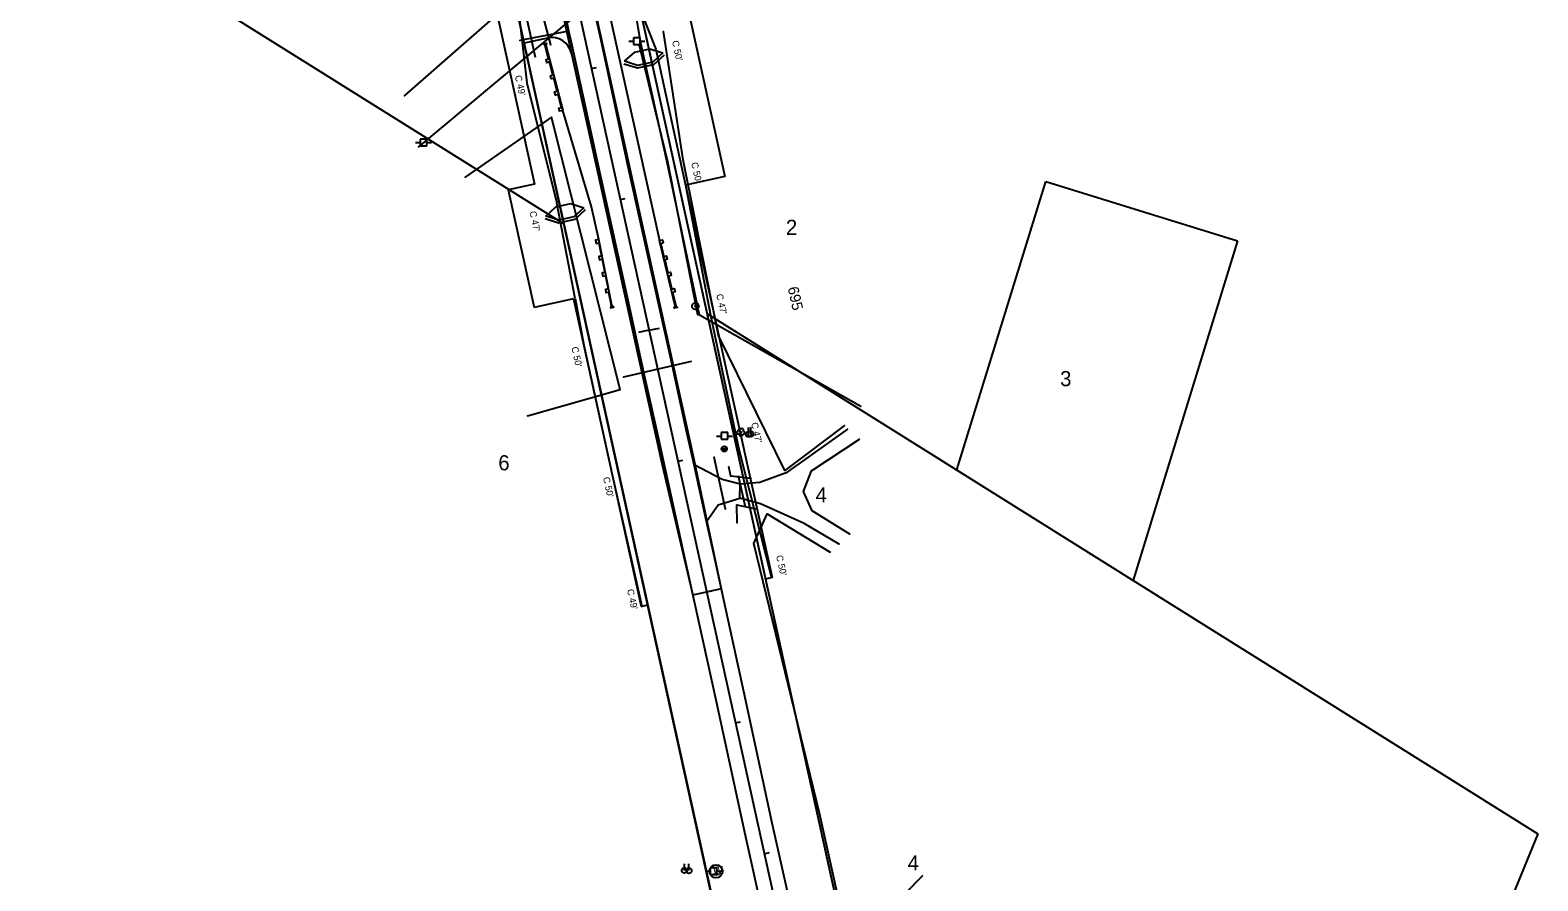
# Model space of a CAD drawing. Extents: x 2519952 to 2531965, y 848341 to 887632.
# Drawn here: x 2526850 to 2527975, y 856686 to 857321 of the extents above; entities that cross this region are included whole.
import ezdxf

# ---------------------------------------------------------------- set-up
doc = ezdxf.new("R2010")
doc.units = 0
for name, color, linetype in [('RD_EX_DR_Pipe', 7, 'Continuous'), ('RD_EX_Driveway', 7, 'Continuous'), ('RD_EX_DV_Prop', 7, 'Continuous'), ('RD_EX_DV_PropPin', 7, 'Continuous'), ('RD_EX_DV_TX_Prop', 7, 'Continuous'), ('RD_EX_Fence_Other', 7, 'Continuous'), ('RD_EX_Road', 7, 'Continuous'), ('RD_EX_RW', 7, 'Continuous'), ('RD_EX_UT', 7, 'Continuous'), ('RD_EX_VEG', 7, 'Continuous'), ('RD_HC_Cl', 7, 'Continuous'), ('RD_HC_Data_Tic', 7, 'Continuous'), ('RD_HC_TX_Sta50', 7, 'Continuous'), ('RD_PD_CstnLmt', 7, 'Continuous'), ('RD_PD_DR_ErosCtrl', 7, 'Continuous'), ('RD_PD_DR_Pipe', 7, 'Continuous'), ('RD_PD_Driveway', 7, 'Continuous'), ('RD_PD_Final_TrvlWay', 7, 'Continuous'), ('RD_PD_GR', 7, 'Continuous'), ('RD_PD_RW', 7, 'Continuous'), ('RD_PD_TX_CstnLmt', 7, 'Continuous'), ('RD_SMD_Locator', 7, 'Continuous')]:
    doc.layers.add(name, color=color, linetype=linetype)

# ---------------------------------------------------------------- blocks, each defined once
blk = doc.blocks.new('TYPET1')
at = {"layer": 'RD_PD_GR'}
blk.add_lwpolyline([(50, 1), (0, 0), (0, 2.5), (2.4, 2.5), (2.5, 0.5), (12.5, 0.7), (12.4, 2.7), (14.9, 2.8), (15, 0.8), (25, 1), (24.9, 3), (27.4, 3), (27.5, 1), (37.5, 1.2), (37.4, 3.2), (39.9, 3.3), (40, 1.3), (50, 1.5), (51.7, 2.5), (51.7, 0)], close=True, dxfattribs=at)

msp = doc.modelspace()

# ---------------------------------------------------------------- linework, layer by layer
at = {"layer": 'RD_EX_DR_Pipe'}
for p, q in [((2527238.5, 857310.1), (2527233.5, 857328.9)), ((2527343.4, 857073.8), (2527292.9, 857062.2)), ((2527369, 856963.5), (2527360.5, 857002.4))]:
    msp.add_line(p, q, dxfattribs=at)
at = {"layer": 'RD_EX_Driveway'}
msp.add_line((2527252, 857320.3), (2527215.5, 857313.5), dxfattribs=at)
for points in [[(2527460.1, 857023.3), (2527414.4, 856990.8), (2527394.5, 856983.4), (2527379.9, 856982.3)], [(2527461.9, 856945), (2527433.7, 856962.4), (2527427.3, 856976.8), (2527433.1, 856992.2), (2527469, 857015.9)], [(2527354.7, 856954.3), (2527363.6, 856966.9), (2527379.6, 856971.9), (2527379.9, 856982.3), (2527366.4, 856985.7), (2527345.5, 856996.7)], [(2527453.8, 856937.4), (2527427.8, 856952.8), (2527395.2, 856967.6), (2527379.6, 856971.9)]]:
    msp.add_lwpolyline(points, dxfattribs=at)
at = {"layer": 'RD_EX_DV_Prop'}
for p, q in [((2526849.9, 857425.9), (2527248.2, 857176.6)), ((2527302, 857350.9), (2527463.3, 856618.5)), ((2527375.4, 856599.1), (2527214.1, 857331.6)), ((2527541.7, 856992.9), (2527608, 857208.1)), ((2527608, 857208.1), (2527751.3, 857163.9)), ((2527751.3, 857163.9), (2527673.3, 856910.6)), ((2527355.1, 857109.7), (2527975.4, 856721.4)), ((2527975.4, 856721.4), (2527867.1, 856458.2))]:
    msp.add_line(p, q, dxfattribs=at)
at = {"layer": 'RD_EX_DV_PropPin'}
for radius in [2.5, 0.25]:
    msp.add_circle((2527346.5, 857115.1), radius, dxfattribs=at)
at = {"layer": 'RD_EX_Fence_Other'}
msp.add_lwpolyline([(2527470, 857040.3), (2527349.7, 857108.3), (2527325.5, 857222.7), (2527305.7, 857311.4), (2527291.3, 857397.3), (2527328.5, 857429.1)], dxfattribs=at)
at = {"layer": 'RD_EX_Road'}
for p, q in [((2527275.9, 857314.7), (2527231.1, 857516.2)), ((2527252, 857320.3), (2527250.2, 857329.1)), ((2527254.4, 857309.7), (2527252, 857320.3)), ((2527296.4, 857219), (2527275.9, 857314.7)), ((2527275.1, 857215.1), (2527254.4, 857309.7)), ((2527296.8, 857117.2), (2527275.1, 857215.1)), ((2527317.8, 857122.8), (2527296.4, 857219)), ((2527329.3, 857070.4), (2527317.8, 857122.8)), ((2527308, 857065.5), (2527296.8, 857117.2)), ((2527318.8, 857018.1), (2527308, 857065.5)), ((2527339.1, 857025.3), (2527329.3, 857070.4)), ((2527345.5, 856996.7), (2527339.1, 857025.3)), ((2527339.3, 856923.8), (2527318.8, 857018.1)), ((2527354.7, 856954.3), (2527345.5, 856996.7)), ((2527360.2, 856930), (2527354.7, 856954.3)), ((2527382.8, 856826.4), (2527360.2, 856930)), ((2527361.9, 856821.1), (2527339.3, 856923.8)), ((2527383.5, 856722.3), (2527361.9, 856821.1)), ((2527403.9, 856729.2), (2527382.8, 856826.4)), ((2527426.4, 856628.4), (2527403.9, 856729.2)), ((2527405, 856624.8), (2527383.5, 856722.3))]:
    msp.add_line(p, q, dxfattribs=at)
at = {"layer": 'RD_EX_RW'}
for points in [[(2527294.7, 857349.3), (2527302, 857350.9), (2527463.3, 856618.5), (2527456, 856616.8)], [(2527221.4, 857333.2), (2527214.1, 857331.6), (2527375.4, 856599.1), (2527382.7, 856600.7)]]:
    msp.add_lwpolyline(points, dxfattribs=at)
at = {"layer": 'RD_EX_UT'}
for p, q in [((2527453.1, 857496), (2527139.7, 857234.1)), ((2527296.7, 857312.8), (2527300.2, 857312.8)), ((2527305.2, 857315.4), (2527300.2, 857315.4)), ((2527300.2, 857315.4), (2527300.2, 857310.4)), ((2527305.1, 857312.8), (2527308.7, 857312.8)), ((2527305.2, 857310.4), (2527305.2, 857315.4)), ((2527300.2, 857310.4), (2527305.2, 857310.4)), ((2527137.6, 857237.2), (2527141, 857237.2)), ((2527146, 857239.8), (2527141, 857239.8)), ((2527141, 857239.8), (2527141, 857234.8)), ((2527141, 857234.8), (2527146, 857234.8)), ((2527145.9, 857237.2), (2527149.6, 857237.2)), ((2527146, 857234.8), (2527146, 857239.8)), ((2527370.7, 857020.8), (2527365.7, 857020.8)), ((2527365.7, 857020.8), (2527365.7, 857015.8)), ((2527370.7, 857015.8), (2527370.7, 857020.8)), ((2527386.2, 857019.5), (2527386.2, 857024.5)), ((2527387.9, 857019.7), (2527387.9, 857024.7)), ((2527362.2, 857018.2), (2527365.7, 857018.2)), ((2527365.7, 857015.8), (2527370.7, 857015.8)), ((2527366.3, 857009.4), (2527369.9, 857007.7)), ((2527366.8, 857007.1), (2527369.4, 857010)), ((2527370.6, 857018.2), (2527374.2, 857018.2)), ((2527338.3, 856694), (2527338.3, 856699)), ((2527341.7, 856693.8), (2527341.7, 856698.8)), ((2527354, 856693.3), (2527357.5, 856693.3)), ((2527362.5, 856695.9), (2527357.5, 856695.9)), ((2527357.5, 856695.9), (2527357.5, 856690.9)), ((2527362.4, 856693.3), (2527366, 856693.3)), ((2527362.5, 856690.9), (2527362.5, 856695.9)), ((2527357.5, 856690.9), (2527362.5, 856690.9)), ((2527359.8, 856691.1), (2527364.4, 856691.1))]:
    msp.add_line(p, q, dxfattribs=at)
for centre, radius in [((2527386.2, 857019.5), 2), ((2527387.9, 857019.7), 2), ((2527368.1, 857008.6), 2), ((2527338.3, 856694), 2), ((2527341.7, 856693.8), 2), ((2527361.9, 856693.3), 4.91)]:
    msp.add_circle(centre, radius, dxfattribs=at)
at = {"layer": 'RD_EX_VEG'}
for points in [[(2527129.3, 857272.1), (2527221.4, 857352.9), (2527173.7, 857606.7), (2527101.1, 857900.8), (2527098.2, 857930.5)], [(2527457.7, 857026.1), (2527413.2, 856992.5), (2527363.7, 857093.2), (2527337.4, 857224.3), (2527322.7, 857320.2)], [(2527348.3, 857108.6), (2527326, 857222.8), (2527304.8, 857309.6)], [(2527221.1, 857033.3), (2527290.4, 857053), (2527239, 857256.2), (2527174.7, 857211.4)], [(2527388.2, 856986.4), (2527373, 856988.3), (2527371.5, 856995.1)], [(2527377.8, 856953.4), (2527377.5, 856966.9), (2527391.6, 856963.8)], [(2527516, 856690), (2527461.9, 856634.6), (2527439.2, 856736.7), (2527390.2, 856937.9), (2527400, 856960.2), (2527447.1, 856931.4)]]:
    msp.add_lwpolyline(points, dxfattribs=at)
msp.add_circle((2527380.4, 857021.1), 0.25, dxfattribs=at)
for centre, radius, start, end in [((2527378.8, 857020.9), 1.26, 96.4518, 294.734), ((2527379.7, 857022.7), 1.08, 34.9763, 204.756), ((2527380.6, 857019.5), 1.32, 166.8827, 5.7589), ((2527381.4, 857022.8), 0.995, 308.7626, 152.0467), ((2527382.2, 857020.8), 1.22, 256.5667, 98.1046)]:
    msp.add_arc(centre, radius, start, end, dxfattribs=at)
at = {"layer": 'RD_HC_Cl'}
msp.add_line((2526970.3, 858648.1), (2527526.9, 856120.5), dxfattribs=at)
at = {"layer": 'RD_HC_Data_Tic'}
for p, q in [((2527268.8, 857292.4), (2527272.7, 857293.3)), ((2527290.3, 857194.7), (2527294.2, 857195.6)), ((2527311.8, 857097.1), (2527319.6, 857098.8)), ((2527311.8, 857097.1), (2527304, 857095.4)), ((2527333.3, 856999.4), (2527337.2, 857000.3)), ((2527354.8, 856901.8), (2527358.7, 856902.6)), ((2527376.3, 856804.1), (2527380.2, 856805)), ((2527397.8, 856706.4), (2527401.8, 856707.3))]:
    msp.add_line(p, q, dxfattribs=at)
at = {"layer": 'RD_PD_CstnLmt'}
for p, q in [((2527281.2, 857397.5), (2527316.9, 857307)), ((2527209.2, 857381.7), (2527220.7, 857281.8)), ((2527316.9, 857307), (2527339.2, 857205.5)), ((2527220.7, 857281.8), (2527243, 857192.1)), ((2527339.2, 857205.5), (2527358, 857107.2)), ((2527256.7, 857120.8), (2527243, 857192.1)), ((2527256.7, 857120.8), (2527263.2, 857086.1)), ((2527358, 857107.2), (2527378.6, 857009.4)), ((2527263.2, 857086.1), (2527284.7, 856988.2)), ((2527378.6, 857009.4), (2527403.4, 856912.4)), ((2527284.7, 856988.2), (2527306.5, 856891.2))]:
    msp.add_line(p, q, dxfattribs=at)
at = {"layer": 'RD_PD_DR_ErosCtrl'}
for p, q in [((2527293.7, 857297.9), (2527301.2, 857304.7)), ((2527301.2, 857304.7), (2527312.5, 857307.2)), ((2527312.5, 857307.2), (2527322.2, 857304.2)), ((2527322.2, 857304.2), (2527314.7, 857297.3)), ((2527315.6, 857295.6), (2527323.4, 857302.8)), ((2527293.2, 857296.1), (2527303.3, 857292.9)), ((2527303.4, 857294.8), (2527293.7, 857297.9)), ((2527303.3, 857292.9), (2527315.6, 857295.6)), ((2527314.7, 857297.3), (2527303.4, 857294.8)), ((2527234.8, 857182.3), (2527242.3, 857189.2)), ((2527242.3, 857189.2), (2527253.6, 857191.7)), ((2527253.6, 857191.7), (2527263.3, 857188.6)), ((2527263.3, 857188.6), (2527255.8, 857181.8)), ((2527234.3, 857180.6), (2527244.4, 857177.3)), ((2527244.5, 857179.3), (2527234.8, 857182.3)), ((2527244.4, 857177.3), (2527256.7, 857180)), ((2527255.8, 857181.8), (2527244.5, 857179.3)), ((2527256.7, 857180), (2527264.5, 857187.2))]:
    msp.add_line(p, q, dxfattribs=at)
at = {"layer": 'RD_PD_DR_Pipe'}
for p, q in [((2527227.2, 857300.7), (2527219.4, 857335.8)), ((2527383.9, 856965), (2527378.7, 856988.4))]:
    msp.add_line(p, q, dxfattribs=at)
at = {"layer": 'RD_PD_Driveway'}
msp.add_line((2527236.1, 857315.2), (2527218.6, 857311.3), dxfattribs=at)
msp.add_arc((2527239.4, 857300.6), 15, 12.4185, 102.4185, dxfattribs=at)
at = {"layer": 'RD_PD_Final_TrvlWay'}
for p, q in [((2527070.9, 858247.2), (2527345.1, 857002)), ((2527047.4, 858242), (2527321.6, 856996.8)), ((2527321.6, 856996.8), (2527344.7, 856899.5)), ((2527345.1, 857002), (2527365.8, 856904.2)), ((2527365.8, 856904.2), (2527344.7, 856899.5))]:
    msp.add_line(p, q, dxfattribs=at)
at = {"layer": 'RD_PD_GR'}
for p, q in [((2527161, 857884.3), (2527319.6, 857164.1)), ((2527269, 857189.3), (2527247.6, 857261.2)), ((2527274.4, 857164.9), (2527269, 857189.3))]:
    msp.add_line(p, q, dxfattribs=at)
at = {"layer": 'RD_PD_RW'}
for p, q in [((2527091.9, 857816.6), (2527226.4, 857206.2)), ((2527336.2, 857358.4), (2527368.5, 857211.9)), ((2527206.8, 857201.9), (2527226.2, 857114.1)), ((2527403.7, 856912.5), (2527398.8, 856911.4)), ((2527306, 856891), (2527310.9, 856892.1))]:
    msp.add_line(p, q, dxfattribs=at)
for points in [[(2527368.5, 857211.9), (2527339.2, 857205.5)], [(2527226.4, 857206.2), (2527206.8, 857201.9)], [(2527339.2, 857205.5), (2527403.7, 856912.5)], [(2527255.5, 857120.5), (2527226.2, 857114.1)], [(2527255.5, 857120.5), (2527306, 856891)]]:
    msp.add_lwpolyline(points, dxfattribs=at)
at = {"layer": 'RD_SMD_Locator'}
for centre in [(2527215.5, 857313.5), (2527252, 857320.3), (2527252, 857320.3), (2527275.9, 857314.7), (2527322.7, 857320.2), (2527238.5, 857310.1), (2527254.4, 857309.7), (2527304.8, 857309.6), (2527305.7, 857311.4), (2527129.3, 857272.1), (2527239, 857256.2), (2527139.7, 857234.1), (2527325.5, 857222.7), (2527326, 857222.8), (2527337.4, 857224.3), (2527174.7, 857211.4), (2527275.1, 857215.1), (2527296.4, 857219), (2527317.8, 857122.8), (2527296.8, 857117.2), (2527348.3, 857108.6), (2527349.7, 857108.3), (2527363.7, 857093.2), (2527308, 857065.5), (2527329.3, 857070.4), (2527343.4, 857073.8), (2527290.4, 857053), (2527292.9, 857062.2), (2527221.1, 857033.3), (2527470, 857040.3), (2527339.1, 857025.3), (2527457.7, 857026.1), (2527460.1, 857023.3), (2527318.8, 857018.1), (2527469, 857015.9), (2527345.5, 856996.7), (2527345.5, 856996.7), (2527360.5, 857002.4), (2527366.4, 856985.7), (2527371.5, 856995.1), (2527373, 856988.3), (2527388.2, 856986.4), (2527413.2, 856992.5), (2527414.4, 856990.8), (2527433.1, 856992.2), (2527379.9, 856982.3), (2527379.9, 856982.3), (2527394.5, 856983.4), (2527427.3, 856976.8), (2527363.6, 856966.9), (2527369, 856963.5), (2527377.5, 856966.9), (2527379.6, 856971.9), (2527379.6, 856971.9), (2527391.6, 856963.8), (2527395.2, 856967.6), (2527354.7, 856954.3), (2527354.7, 856954.3), (2527377.8, 856953.4), (2527400, 856960.2), (2527427.8, 856952.8), (2527433.7, 856962.4), (2527461.9, 856945), (2527360.2, 856930), (2527390.2, 856937.9), (2527447.1, 856931.4), (2527453.8, 856937.4), (2527339.3, 856923.8), (2527361.9, 856821.1), (2527382.8, 856826.4), (2527403.9, 856729.2), (2527439.2, 856736.7), (2527383.5, 856722.3), (2527516, 856690)]:
    msp.add_circle(centre, 0.001, dxfattribs=at)

# ---------------------------------------------------------------- block references
at = {"layer": 'RD_PD_GR'}
for p, rotation in [((2527247.6, 857261.2), 103.56313888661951), ((2527319.6, 857164.1), -77.58147915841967)]:
    msp.add_blockref('TYPET1', p, dxfattribs=dict(at, rotation=rotation))
at = {"layer": 'RD_PD_GR', "yscale": -1.0000000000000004, "rotation": -77.58154352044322}
msp.add_blockref('TYPET1', (2527274.4, 857164.9), dxfattribs=at)

# ---------------------------------------------------------------- texts
at = {"layer": 'RD_EX_DV_TX_Prop'}
for s, p in [('2', (2527414.1, 857168.3)), ('3', (2527618.8, 857055.4)), ('6', (2527199.4, 856992.6)), ('4', (2527436.3, 856968.6)), ('4', (2527505, 856694))]:
    msp.add_text(s, height=11.3, dxfattribs=at).set_placement(p)
at = {"layer": 'RD_EX_UT'}
msp.add_text('W', height=6, dxfattribs=at).set_placement((2527359.5, 856691.3))
at = {"layer": 'RD_HC_TX_Sta50'}
msp.add_text('695', height=8, rotation=282.4185, dxfattribs=at).set_placement((2527415.4, 857128.8))
at = {"layer": 'RD_PD_CstnLmt'}
for s, p in [("C 49'", (2527211.7, 857286.9)), ("C 47'", (2527222.6, 857185.5)), ("C 50'", (2527253.9, 857084.3)), ("C 50'", (2527277.5, 856987.1)), ("C 49'", (2527295.4, 856903.4))]:
    msp.add_text(s, height=5, rotation=282.4185, dxfattribs=at).set_placement(p)
at = {"layer": 'RD_PD_TX_CstnLmt'}
for s, p in [("C 50'", (2527329, 857312.9)), ("C 50'", (2527343.3, 857222)), ("C 47'", (2527362, 857123.7)), ("C 47'", (2527388.1, 857027.8)), ("C 50'", (2527406.7, 856928.7))]:
    msp.add_text(s, height=5, rotation=282.4185, dxfattribs=at).set_placement(p)

doc.saveas('drawing.dxf')
